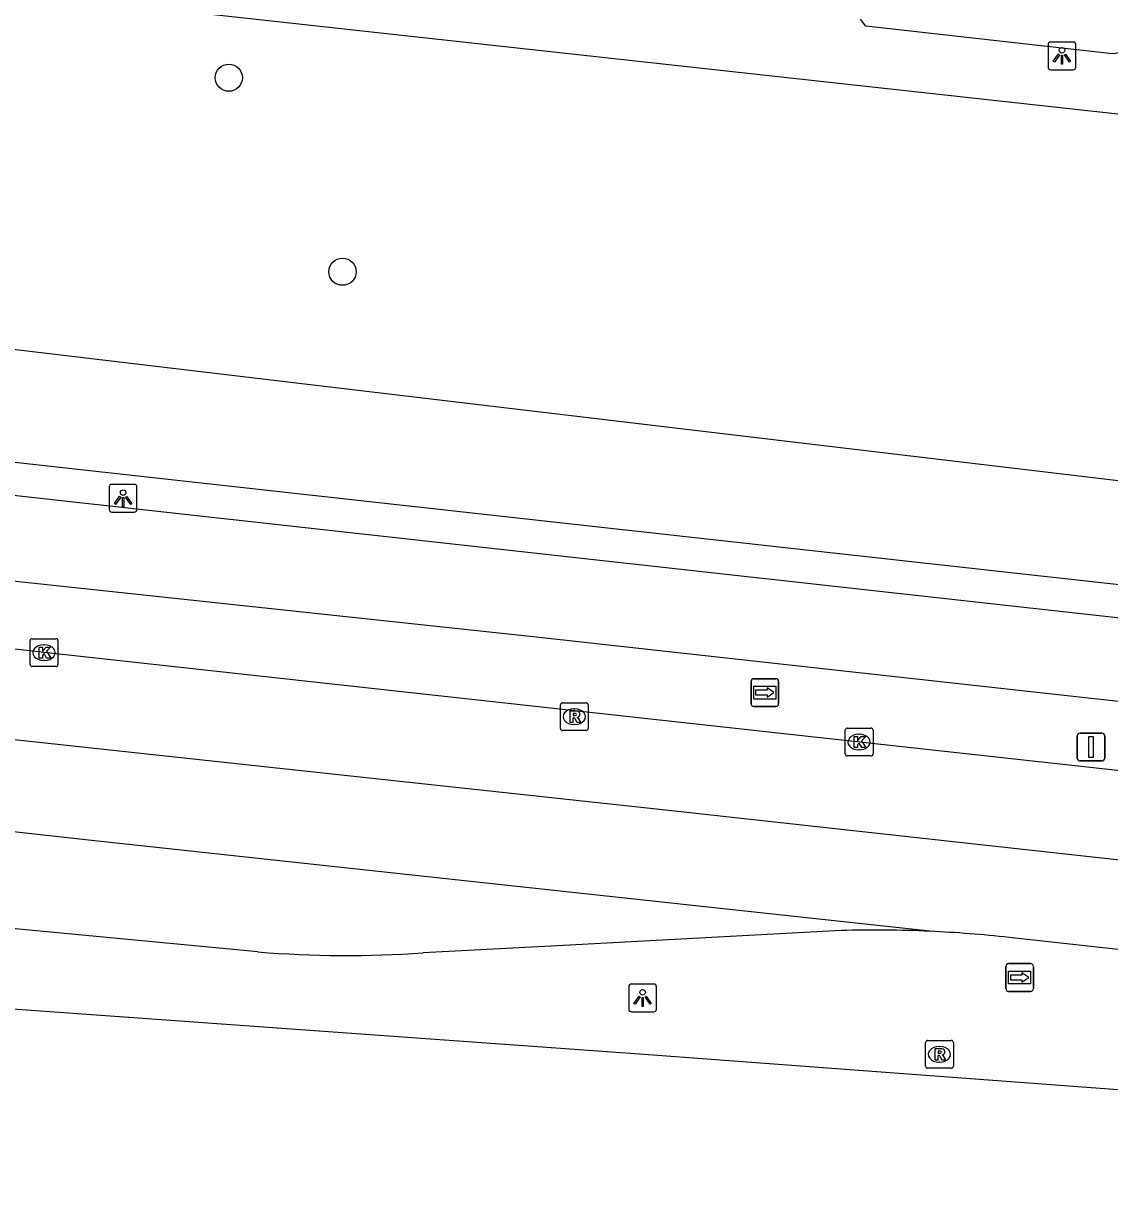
# Model space of a CAD drawing. Extents: x 161928 to 163055, y 386475 to 387428.
# Drawn here: x 162060.75 to 162099.81, y 386502.42 to 386544.55 of the extents above; entities that cross this region are included whole.
import ezdxf

# ---------------------------------------------------------------- set-up
doc = ezdxf.new("R2010")
doc.units = 0
for name, color, linetype in [('IMGEO_Boom', 7, 'Continuous'), ('IMGEO_Fietspad_gesloten', 7, 'Continuous'), ('IMGEO_Haag', 7, 'Continuous'), ('IMGEO_Kolk', 7, 'Continuous'), ('IMGEO_Lichtpunt', 7, 'Continuous'), ('IMGEO_Loofbos', 7, 'Continuous'), ('IMGEO_Rijbaan_regionaal_gesloten', 7, 'Continuous'), ('IMGEO_Rioolput', 7, 'Continuous'), ('IMGEO_Verkeersbordpaal', 7, 'Continuous'), ('IMGEO_Voetpad_open', 7, 'Continuous'), ('IMGEO_Wegwijzer', 7, 'Continuous')]:
    doc.layers.add(name, color=color, linetype=linetype)

msp = doc.modelspace()

# ---------------------------------------------------------------- linework, layer by layer
at = {"layer": 'IMGEO_Boom'}
for centre in [(162068.134, 386542.599), (162072.223, 386535.62)]:
    msp.add_circle(centre, 0.489, dxfattribs=at)
at = {"layer": 'IMGEO_Fietspad_gesloten'}
for points in [[(162031.667, 386530.711), (162036.913, 386530.188), (162157.185, 386516.852)], [(162153.604, 386514.246), (162079.076, 386522.483), (162042.302, 386526.416)]]:
    msp.add_lwpolyline(points, dxfattribs=at)
at = {"layer": 'IMGEO_Haag'}
for points in [[(162069.181, 386511.153), (162053.251, 386512.671)], [(162090.163, 386511.923), (162080.172, 386511.386), (162075.127, 386511.115)], [(162152.17, 386505.493), (162151.812, 386505.543), (162096.191, 386511.675)]]:
    msp.add_lwpolyline(points, dxfattribs=at)
for centre, radius, start, end in [((162091.369, 386468.372), 43.568, 87.4045, 91.5862), ((162091.358, 386467.643), 44.297, 83.736, 87.4327), ((162072.415, 386551.999), 40.974, 265.4728, 273.7948)]:
    msp.add_arc(centre, radius, start, end, dxfattribs=at)
at = {"layer": 'IMGEO_Kolk'}
for p, q in [((162060.99, 386521.494), (162060.99, 386522.346)), ((162061.065, 386522.42), (162061.917, 386522.42)), ((162061.478, 386522.2), (162061.503, 386522.2)), ((162061.991, 386522.346), (162061.991, 386521.494)), ((162061.917, 386521.42), (162061.065, 386521.42)), ((162061.501, 386521.64), (162061.476, 386521.64)), ((162090.374, 386519.202), (162091.226, 386519.202)), ((162090.299, 386518.276), (162090.299, 386519.128)), ((162090.787, 386518.982), (162090.812, 386518.982)), ((162091.3, 386519.128), (162091.3, 386518.276)), ((162090.81, 386518.422), (162090.785, 386518.422)), ((162091.226, 386518.202), (162090.374, 386518.202))]:
    msp.add_line(p, q, dxfattribs=at)
for points in [[(162060.99, 386521.494), (162060.99, 386522.346)], [(162061.065, 386522.42), (162061.917, 386522.42)], [(162061.311, 386522.12), (162061.434, 386522.12), (162061.434, 386521.969), (162061.564, 386522.12), (162061.728, 386522.12), (162061.582, 386521.969), (162061.735, 386521.72), (162061.583, 386521.72), (162061.498, 386521.884), (162061.434, 386521.817), (162061.434, 386521.72), (162061.311, 386521.72), (162061.311, 386522.12)], [(162061.991, 386522.346), (162061.991, 386521.494)], [(162061.917, 386521.42), (162061.065, 386521.42)], [(162090.374, 386519.202), (162091.226, 386519.202)], [(162090.299, 386518.276), (162090.299, 386519.128)], [(162090.62, 386518.902), (162090.743, 386518.902), (162090.743, 386518.751), (162090.873, 386518.902), (162091.037, 386518.902), (162090.891, 386518.751), (162091.044, 386518.502), (162090.892, 386518.502), (162090.807, 386518.666), (162090.743, 386518.599), (162090.743, 386518.502), (162090.62, 386518.502), (162090.62, 386518.902)], [(162091.3, 386519.128), (162091.3, 386518.276)], [(162091.226, 386518.202), (162090.374, 386518.202)]]:
    msp.add_lwpolyline(points, dxfattribs=at)
for centre, start, end in [((162061.067, 386522.344), 91.552, 178.448), ((162061.067, 386522.344), 91.552, 178.448), ((162061.915, 386522.344), 1.552, 88.448), ((162061.915, 386522.344), 1.552, 88.448), ((162061.067, 386521.496), 181.552, 268.448), ((162061.067, 386521.496), 181.552, 268.448), ((162061.915, 386521.496), 271.552, 358.448), ((162061.915, 386521.496), 271.552, 358.448), ((162090.376, 386519.126), 91.552, 178.448), ((162090.376, 386519.126), 91.552, 178.448), ((162091.224, 386519.126), 1.552, 88.448), ((162091.224, 386519.126), 1.552, 88.448), ((162090.376, 386518.278), 181.552, 268.448), ((162090.376, 386518.278), 181.552, 268.448), ((162091.224, 386518.278), 271.552, 358.448), ((162091.224, 386518.278), 271.552, 358.448)]:
    msp.add_arc(centre, 0.0765, start, end, dxfattribs=at)
for centre, major_axis, ratio, start_param, end_param in [((162061.477, 386521.92), (-0.387, 0.002), 0.722429, 4.712389, 7.853982), ((162061.502, 386521.92), (-0.39, 0.002), 0.717154, 1.570796, 4.712389), ((162090.786, 386518.702), (-0.387, 0.002), 0.722429, 4.712389, 7.853982), ((162090.811, 386518.702), (-0.39, 0.002), 0.717154, 1.570796, 4.712389)]:
    msp.add_ellipse(centre, major_axis=major_axis, ratio=ratio, start_param=start_param, end_param=end_param, dxfattribs=at)
at = {"layer": 'IMGEO_Lichtpunt'}
for p, q in [((162097.596, 386543.788), (162097.596, 386542.981)), ((162097.596, 386543.788), (162097.596, 386542.981)), ((162098.498, 386543.883), (162097.69, 386543.883)), ((162098.498, 386543.883), (162097.69, 386543.883)), ((162098.592, 386542.981), (162098.592, 386543.788)), ((162098.592, 386542.981), (162098.592, 386543.788)), ((162097.69, 386542.887), (162098.498, 386542.887)), ((162097.69, 386542.887), (162098.498, 386542.887)), ((162063.835, 386527.877), (162063.835, 386527.07)), ((162063.835, 386527.877), (162063.835, 386527.07)), ((162064.737, 386527.972), (162063.929, 386527.972)), ((162064.737, 386527.972), (162063.929, 386527.972)), ((162064.831, 386527.07), (162064.831, 386527.877)), ((162064.831, 386527.07), (162064.831, 386527.877)), ((162063.929, 386526.976), (162064.737, 386526.976)), ((162063.929, 386526.976), (162064.737, 386526.976)), ((162083.419, 386509.996), (162082.611, 386509.996)), ((162083.419, 386509.996), (162082.611, 386509.996)), ((162082.517, 386509.901), (162082.517, 386509.094)), ((162082.517, 386509.901), (162082.517, 386509.094)), ((162083.513, 386509.094), (162083.513, 386509.901)), ((162083.513, 386509.094), (162083.513, 386509.901)), ((162082.611, 386509), (162083.419, 386509)), ((162082.611, 386509), (162083.419, 386509))]:
    msp.add_line(p, q, dxfattribs=at)
for points in [[(162097.97, 386543.452), (162098.009, 386543.424), (162097.821, 386543.162), (162097.783, 386543.189), (162097.97, 386543.452)], [(162098.072, 386543.404), (162098.119, 386543.404), (162098.119, 386543.082), (162098.072, 386543.082), (162098.072, 386543.404)], [(162098.182, 386543.424), (162098.22, 386543.451), (162098.407, 386543.189), (162098.368, 386543.161), (162098.182, 386543.424)], [(162064.209, 386527.541), (162064.248, 386527.513), (162064.06, 386527.251), (162064.022, 386527.278), (162064.209, 386527.541)], [(162064.311, 386527.493), (162064.358, 386527.493), (162064.358, 386527.171), (162064.311, 386527.171), (162064.311, 386527.493)], [(162064.421, 386527.513), (162064.459, 386527.54), (162064.646, 386527.278), (162064.607, 386527.25), (162064.421, 386527.513)], [(162082.891, 386509.565), (162082.93, 386509.537), (162082.742, 386509.275), (162082.704, 386509.302), (162082.891, 386509.565)], [(162082.993, 386509.517), (162083.04, 386509.517), (162083.04, 386509.195), (162082.993, 386509.195), (162082.993, 386509.517)], [(162083.103, 386509.537), (162083.141, 386509.564), (162083.328, 386509.302), (162083.289, 386509.274), (162083.103, 386509.537)]]:
    msp.add_lwpolyline(points, dxfattribs=at)
for centre in [(162098.095, 386543.586), (162064.334, 386527.675), (162083.016, 386509.699)]:
    msp.add_circle(centre, 0.0994, dxfattribs=at)
for centre, start, end in [((162097.69, 386543.788), 90, 180), ((162097.69, 386543.788), 90, 180), ((162098.498, 386543.788), 0, 90), ((162098.498, 386543.788), 0, 90), ((162097.69, 386542.981), 180, 270), ((162097.69, 386542.981), 180, 270), ((162098.498, 386542.981), 270, 0), ((162098.498, 386542.981), 270, 360), ((162063.929, 386527.877), 90, 180), ((162063.929, 386527.877), 90, 180), ((162064.737, 386527.877), 0, 90), ((162064.737, 386527.877), 0, 90), ((162063.929, 386527.07), 180, 270), ((162063.929, 386527.07), 180, 270), ((162064.737, 386527.07), 270, 0), ((162064.737, 386527.07), 270, 360), ((162082.611, 386509.901), 90, 180), ((162082.611, 386509.901), 90, 180), ((162083.419, 386509.901), 0, 90), ((162083.419, 386509.901), 0, 90), ((162082.611, 386509.094), 180, 270), ((162082.611, 386509.094), 180, 270), ((162083.419, 386509.094), 270, 0), ((162083.419, 386509.094), 270, 360)]:
    msp.add_arc(centre, 0.0946, start, end, dxfattribs=at)
at = {"layer": 'IMGEO_Loofbos'}
msp.add_lwpolyline([(162114.756, 386526.354), (162047.152, 386534.39)], dxfattribs=at)
at = {"layer": 'IMGEO_Rijbaan_regionaal_gesloten'}
for points in [[(162152.758, 386511.886), (162152.526, 386511.907), (162061.491, 386521.92), (162043.077, 386524.026), (162026.125, 386525.754)], [(162001.589, 386523.919), (162004.776, 386523.778), (162014.602, 386523.252), (162022.494, 386522.741), (162038.754, 386521.132), (162083.623, 386516.285), (162119.238, 386512.367), (162151.596, 386508.791), (162152.463, 386508.68)], [(162093.342, 386511.895), (162071.067, 386514.311), (162062.872, 386515.2), (162050.655, 386516.555), (162038.455, 386517.833), (162026.326, 386518.989), (162014.387, 386519.76), (162004.59, 386520.182), (162001.427, 386520.316)], [(162069.181, 386511.153), (162053.251, 386512.671)], [(162090.163, 386511.923), (162080.172, 386511.386), (162075.127, 386511.115)], [(162152.17, 386505.493), (162151.812, 386505.543), (162096.191, 386511.675)], [(162054.03, 386509.493), (162059.014, 386509.205), (162083.065, 386507.476), (162150.437, 386502.454), (162151.834, 386502.425)]]:
    msp.add_lwpolyline(points, dxfattribs=at)
for centre, radius, start, end in [((162091.369, 386468.372), 43.568, 87.4045, 91.5862), ((162091.358, 386467.643), 44.297, 83.736, 87.4327), ((162072.415, 386551.999), 40.974, 265.4728, 273.7948)]:
    msp.add_arc(centre, radius, start, end, dxfattribs=at)
at = {"layer": 'IMGEO_Rioolput'}
for p, q in [((162080.059, 386519.188), (162080.059, 386520.04)), ((162080.134, 386520.114), (162080.986, 386520.114)), ((162081.06, 386520.04), (162081.06, 386519.188)), ((162080.547, 386519.894), (162080.572, 386519.894)), ((162080.57, 386519.334), (162080.545, 386519.334)), ((162080.986, 386519.114), (162080.134, 386519.114)), ((162093.187, 386507.043), (162093.187, 386507.895)), ((162093.262, 386507.969), (162094.114, 386507.969)), ((162094.188, 386507.895), (162094.188, 386507.043)), ((162093.675, 386507.749), (162093.7, 386507.749)), ((162094.114, 386506.969), (162093.262, 386506.969)), ((162093.698, 386507.189), (162093.673, 386507.189))]:
    msp.add_line(p, q, dxfattribs=at)
for points in [[(162080.059, 386519.188), (162080.059, 386520.04)], [(162080.134, 386520.114), (162080.986, 386520.114)], [(162081.06, 386520.04), (162081.06, 386519.188)], [(162080.648, 386519.812), (162080.396, 386519.814), (162080.396, 386519.414)], [(162080.574, 386519.733), (162080.52, 386519.733), (162080.52, 386519.652)], [(162080.52, 386519.652), (162080.572, 386519.652)], [(162080.396, 386519.414), (162080.52, 386519.414), (162080.52, 386519.576), (162080.531, 386519.576)], [(162080.578, 386519.547), (162080.649, 386519.414), (162080.789, 386519.414), (162080.724, 386519.54)], [(162080.986, 386519.114), (162080.134, 386519.114)], [(162093.187, 386507.043), (162093.187, 386507.895)], [(162093.262, 386507.969), (162094.114, 386507.969)], [(162094.188, 386507.895), (162094.188, 386507.043)], [(162093.776, 386507.667), (162093.524, 386507.669), (162093.524, 386507.269)], [(162093.524, 386507.269), (162093.648, 386507.269), (162093.648, 386507.431), (162093.659, 386507.431)], [(162093.702, 386507.588), (162093.648, 386507.588), (162093.648, 386507.507)], [(162093.648, 386507.507), (162093.7, 386507.507)], [(162093.706, 386507.402), (162093.777, 386507.269), (162093.917, 386507.269), (162093.852, 386507.395)], [(162094.114, 386506.969), (162093.262, 386506.969)]]:
    msp.add_lwpolyline(points, dxfattribs=at)
for centre, radius, start, end in [((162080.136, 386520.038), 0.0765, 91.552, 178.448), ((162080.136, 386520.038), 0.0765, 91.552, 178.448), ((162080.984, 386520.038), 0.0765, 1.552, 88.448), ((162080.984, 386520.038), 0.0765, 1.552, 88.448), ((162080.556, 386519.841), 0.19, 274.7715, 282.9687), ((162080.58, 386519.637), 0.0964, 77.0061, 93.1865), ((162080.594, 386519.694), 0.0378, 276.6634, 79.6772), ((162080.647, 386519.702), 0.109, 350.3612, 89.416), ((162080.645, 386519.702), 0.112, 277.5842, 350.9817), ((162080.136, 386519.19), 0.0765, 181.552, 268.448), ((162080.136, 386519.19), 0.0765, 181.552, 268.448), ((162080.53, 386519.523), 0.0533, 26.0293, 88.6989), ((162080.629, 386519.487), 0.108, 29.5134, 73.7905), ((162080.984, 386519.19), 0.0765, 271.552, 358.448), ((162080.984, 386519.19), 0.0765, 271.552, 358.448), ((162093.264, 386507.893), 0.0765, 91.552, 178.448), ((162093.264, 386507.893), 0.0765, 91.552, 178.448), ((162094.112, 386507.893), 0.0765, 1.552, 88.448), ((162094.112, 386507.893), 0.0765, 1.552, 88.448), ((162093.658, 386507.378), 0.0533, 26.0293, 88.6989), ((162093.684, 386507.696), 0.19, 274.7715, 282.9687), ((162093.708, 386507.492), 0.0964, 77.0061, 93.1865), ((162093.722, 386507.549), 0.0378, 276.6634, 79.6772), ((162093.775, 386507.557), 0.109, 350.3612, 89.416), ((162093.773, 386507.557), 0.112, 277.5842, 350.9817), ((162093.757, 386507.342), 0.108, 29.5134, 73.7905), ((162093.264, 386507.045), 0.0765, 181.552, 268.448), ((162093.264, 386507.045), 0.0765, 181.552, 268.448), ((162094.112, 386507.045), 0.0765, 271.552, 358.448), ((162094.112, 386507.045), 0.0765, 271.552, 358.448)]:
    msp.add_arc(centre, radius, start, end, dxfattribs=at)
for centre, major_axis, ratio, start_param, end_param in [((162080.546, 386519.614), (-0.387, 0.002), 0.722429, 4.712389, 7.853982), ((162080.571, 386519.614), (-0.39, 0.002), 0.717154, 1.570796, 4.712389), ((162093.674, 386507.469), (-0.387, 0.002), 0.722429, 4.712389, 7.853982), ((162093.699, 386507.469), (-0.39, 0.002), 0.717154, 1.570796, 4.712389)]:
    msp.add_ellipse(centre, major_axis=major_axis, ratio=ratio, start_param=start_param, end_param=end_param, dxfattribs=at)
at = {"layer": 'IMGEO_Verkeersbordpaal'}
for p, q in [((162098.643, 386518.122), (162098.643, 386518.922)), ((162098.643, 386518.922), (162098.643, 386518.122)), ((162098.743, 386519.022), (162099.533, 386519.022)), ((162099.533, 386519.022), (162098.743, 386519.022)), ((162099.633, 386518.922), (162099.633, 386518.122)), ((162099.633, 386518.122), (162099.633, 386518.922)), ((162099.533, 386518.022), (162098.743, 386518.022)), ((162098.743, 386518.022), (162099.533, 386518.022))]:
    msp.add_line(p, q, dxfattribs=at)
msp.add_lwpolyline([(162099.063, 386518.897), (162099.213, 386518.897), (162099.213, 386518.147), (162099.063, 386518.147), (162099.063, 386518.897)], dxfattribs=at)
for centre, start, end in [((162098.743, 386518.922), 90, 180), ((162098.743, 386518.922), 90, 180), ((162099.533, 386518.922), 0, 90), ((162099.533, 386518.922), 360, 90), ((162098.743, 386518.122), 180, 270), ((162098.743, 386518.122), 180, 270), ((162099.533, 386518.122), 270, 0), ((162099.533, 386518.122), 270, 0)]:
    msp.add_arc(centre, 0.1, start, end, dxfattribs=at)
at = {"layer": 'IMGEO_Voetpad_open'}
for points in [[(162061.518, 386545.541), (162063.45, 386545.328), (162115.926, 386539.556)], [(162099.806, 386543.471), (162091.039, 386544.452), (162090.855, 386544.707)], [(162046.787, 386531.326), (162046.68, 386530.287), (162114.44, 386522.784)]]:
    msp.add_lwpolyline(points, dxfattribs=at)
msp.add_arc((162099.867, 386544.475), 1.006, 266.5021, 353.6065, dxfattribs=at)
at = {"layer": 'IMGEO_Wegwijzer'}
for p, q in [((162086.914, 386520.082), (162086.914, 386520.882)), ((162086.914, 386520.882), (162086.914, 386520.082)), ((162087.014, 386520.982), (162087.804, 386520.982)), ((162087.804, 386520.982), (162087.014, 386520.982)), ((162087.904, 386520.882), (162087.904, 386520.082)), ((162087.904, 386520.082), (162087.904, 386520.882)), ((162087.804, 386519.982), (162087.014, 386519.982)), ((162087.014, 386519.982), (162087.804, 386519.982)), ((162096.076, 386509.832), (162096.076, 386510.632)), ((162096.076, 386510.632), (162096.076, 386509.832)), ((162096.176, 386510.732), (162096.966, 386510.732)), ((162096.966, 386510.732), (162096.176, 386510.732)), ((162097.066, 386510.632), (162097.066, 386509.832)), ((162097.066, 386509.832), (162097.066, 386510.632)), ((162096.966, 386509.732), (162096.176, 386509.732)), ((162096.176, 386509.732), (162096.966, 386509.732))]:
    msp.add_line(p, q, dxfattribs=at)
for points in [[(162087.015, 386520.714), (162087.803, 386520.714), (162087.803, 386520.25), (162087.015, 386520.25), (162087.015, 386520.714)], [(162087.08, 386520.566), (162087.08, 386520.482), (162087.08, 386520.398), (162087.491, 386520.398), (162087.491, 386520.315), (162087.738, 386520.482), (162087.491, 386520.649), (162087.491, 386520.566), (162087.08, 386520.566)], [(162096.177, 386510.464), (162096.965, 386510.464), (162096.965, 386510), (162096.177, 386510), (162096.177, 386510.464)], [(162096.242, 386510.316), (162096.242, 386510.232), (162096.242, 386510.148), (162096.653, 386510.148), (162096.653, 386510.065), (162096.9, 386510.232), (162096.653, 386510.399), (162096.653, 386510.316), (162096.242, 386510.316)]]:
    msp.add_lwpolyline(points, dxfattribs=at)
for centre, start, end in [((162087.014, 386520.882), 90, 180), ((162087.014, 386520.882), 90, 180), ((162087.804, 386520.882), 0, 90), ((162087.804, 386520.882), 360, 90), ((162087.014, 386520.082), 180, 270), ((162087.014, 386520.082), 180, 270), ((162087.804, 386520.082), 270, 0), ((162087.804, 386520.082), 270, 0), ((162096.176, 386510.632), 90, 180), ((162096.176, 386510.632), 90, 180), ((162096.966, 386510.632), 0, 90), ((162096.966, 386510.632), 360, 90), ((162096.176, 386509.832), 180, 270), ((162096.176, 386509.832), 180, 270), ((162096.966, 386509.832), 270, 0), ((162096.966, 386509.832), 270, 0)]:
    msp.add_arc(centre, 0.1, start, end, dxfattribs=at)

doc.saveas('drawing.dxf')
